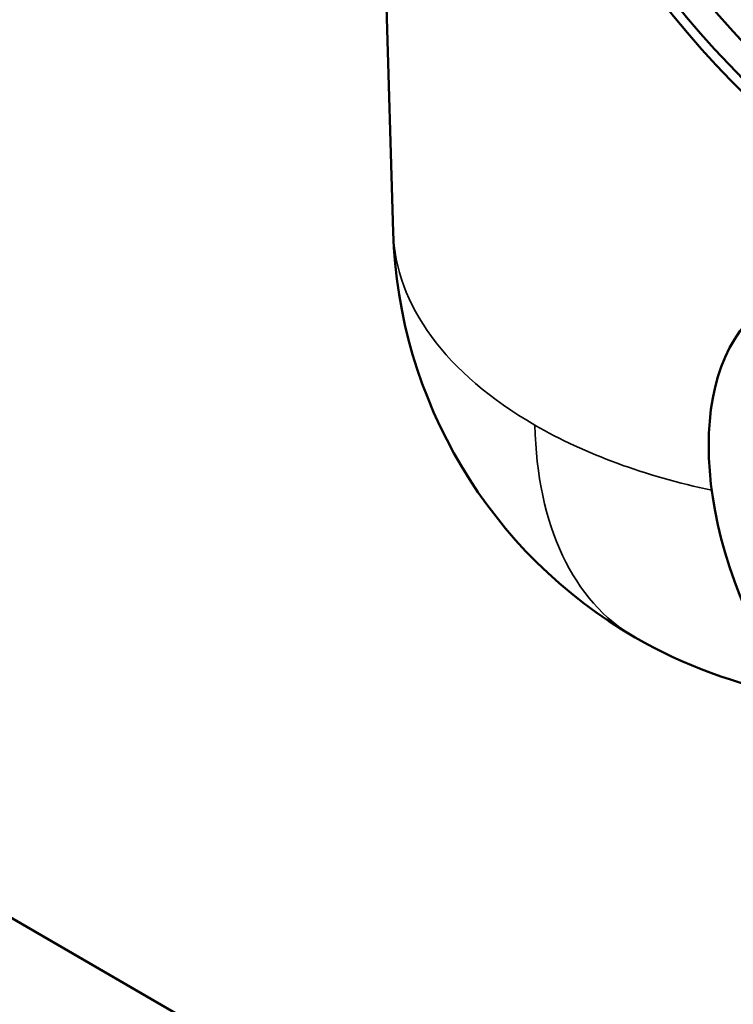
# Model space of a CAD drawing. Header units: inches. Extents: x 0.1 to 33.9, y 0.6 to 21.4.
# Tile 264 of 285: x 28.423 to 28.862, y 15.874 to 16.479. Entities that reach past the tile are written whole.
import ezdxf

# ---------------------------------------------------------------- set-up
doc = ezdxf.new("R2010")
doc.units = ezdxf.units.IN
doc.header["$MEASUREMENT"] = 0
doc.layers.add('Visible (ANSI)', color=7, linetype='Continuous', lineweight=50)
doc.layers.add('Visible Narrow (ANSI)', color=7, linetype='Continuous', lineweight=35)

msp = doc.modelspace()

# ---------------------------------------------------------------- linework, layer by layer
at = {"layer": 'Visible (ANSI)'}
for p, q in [((28.65275, 16.3484), (28.63091, 17.08464)), ((28.69701, 15.76624), (28.20158, 16.05228))]:
    msp.add_line(p, q, dxfattribs=at)
for start, end in [(181.69897, 240), (240, 259.79809)]:
    msp.add_arc((28.95012, 16.35722), 0.2975, start, end, dxfattribs=at)
for centre, major_axis, start_param, end_param in [((28.95521, 16.67158), (-0.18701, 0.32391), 3.839162, 8.610227), ((28.95521, 16.67158), (-0.18209, 0.31538), 3.814203, 8.63604), ((28.96913, 16.67962), (-0.18209, 0.31538), 0.038231, 2.352855), ((28.96565, 16.67761), (-0.1378, 0.23867), 3.470264, 8.081016)]:
    msp.add_ellipse(centre, major_axis=major_axis, ratio=0.57735, start_param=start_param, end_param=end_param, dxfattribs=at)
msp.add_ellipse((28.98476, 16.13771), major_axis=(-0.09774, 0.16928), ratio=0.57735, dxfattribs=at)
at = {"layer": 'Visible Narrow (ANSI)'}
for centre, major_axis, start_param, end_param in [((28.95012, 16.35134), (-0.29741, 0), 0.017123, 0.785398), ((28.95012, 16.35722), (-0.14875, -0.25764), 5.521997, 6.283185), ((28.95012, 16.35134), (0.29741, 0), 3.926991, 4.363504)]:
    msp.add_ellipse(centre, major_axis=major_axis, ratio=0.57735, start_param=start_param, end_param=end_param, dxfattribs=at)

doc.saveas('drawing.dxf')
